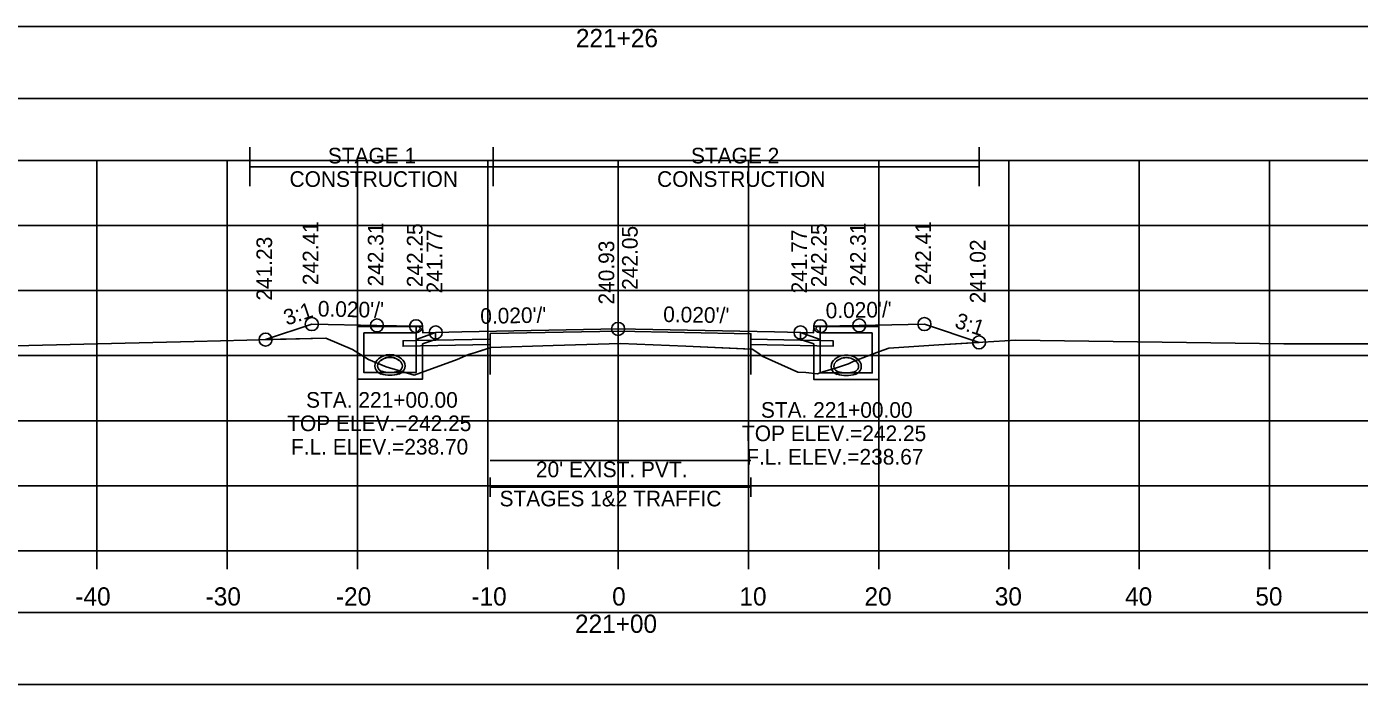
# Model space of a CAD drawing. Extents: x 1369627 to 1374022, y 380035 to 398173.
# Drawn here: x 1372053.1 to 1372155.4, y 384790.9 to 384841.5 of the extents above; entities that cross this region are included whole.
import ezdxf

# ---------------------------------------------------------------- set-up
doc = ezdxf.new("R2010")
doc.units = 0
for name, color, linetype in [('Default', 7, 'Continuous'), ('R_Alt Surface', 7, 'Continuous'), ('R_Axis', 7, 'Continuous'), ('R_Axis Annot', 7, 'Continuous'), ('R_Exist Surface', 7, 'Continuous'), ('R_Fin Surface', 7, 'Continuous'), ('R_Grid', 7, 'Continuous'), ('R_MOT', 7, 'Continuous'), ('R_No Plot', 7, 'Continuous'), ('R_Water', 7, 'Continuous'), ('R_Water Annot', 7, 'Continuous'), ('R_Xsect Elev', 7, 'Continuous'), ('R_Xsect Slope', 7, 'Continuous'), ('T_Vehicle Path Rt', 7, 'Continuous')]:
    doc.layers.add(name, color=color, linetype=linetype)

msp = doc.modelspace()

# ---------------------------------------------------------------- linework, layer by layer
at = {"layer": 'Default'}
for p, q in [((1372088.72, 384805.34), (1372088.72, 384806.84)), ((1372088.72, 384806.09), (1372108.72, 384806.09)), ((1372108.72, 384805.34), (1372108.72, 384806.84))]:
    msp.add_line(p, q, dxfattribs=at)
for points in [[(1371948.53, 384835.95), (1372248.53, 384835.95), (1372248.53, 384841.47), (1371948.53, 384841.47)], [(1371948.53, 384790.93), (1372248.53, 384790.93), (1372248.53, 384796.45), (1371948.53, 384796.45)]]:
    msp.add_lwpolyline(points, close=True, dxfattribs=at)
at = {"layer": 'R_Alt Surface'}
msp.add_lwpolyline([(1372083.03, 384818.45), (1372083.03, 384817.35), (1372084.53, 384817.38), (1372088.72, 384817.46), (1372088.72, 384817.88), (1372098.53, 384818.08), (1372108.72, 384817.87), (1372108.72, 384817.45), (1372112.53, 384817.38), (1372114.03, 384817.35), (1372114.03, 384818.45)], dxfattribs=at)
for points in [[(1372082.03, 384817.33), (1372083.03, 384817.35), (1372084.53, 384817.38), (1372088.72, 384817.46), (1372088.72, 384817.05), (1372082.03, 384816.91)], [(1372115.03, 384817.33), (1372114.03, 384817.35), (1372112.53, 384817.38), (1372108.72, 384817.45), (1372108.72, 384817.04), (1372115.03, 384816.91)]]:
    msp.add_lwpolyline(points, close=True, dxfattribs=at)
at = {"layer": 'R_Axis'}
for p, q in [((1371948.53, 384801.19), (1372248.53, 384801.19)), ((1372058.53, 384799.79), (1372058.53, 384801.19)), ((1372068.53, 384799.79), (1372068.53, 384801.19)), ((1372078.53, 384799.79), (1372078.53, 384801.19)), ((1372088.53, 384799.79), (1372088.53, 384801.19)), ((1372098.53, 384799.79), (1372098.53, 384801.19)), ((1372108.53, 384799.79), (1372108.53, 384801.19)), ((1372118.53, 384799.79), (1372118.53, 384801.19)), ((1372128.53, 384799.79), (1372128.53, 384801.19)), ((1372138.53, 384799.79), (1372138.53, 384801.19)), ((1372148.53, 384799.79), (1372148.53, 384801.19))]:
    msp.add_line(p, q, dxfattribs=at)
at = {"layer": 'R_Exist Surface'}
msp.add_lwpolyline([(1372046.92, 384816.82), (1372065.98, 384817.29), (1372076.1, 384817.53), (1372078.14, 384816.66), (1372079.36, 384815.89), (1372080.72, 384815.34), (1372082.88, 384814.69), (1372086.18, 384815.9), (1372087.05, 384816.28), (1372087.59, 384816.42), (1372088.76, 384816.82), (1372093.54, 384816.97), (1372098.72, 384817.13), (1372103.72, 384816.91), (1372108.82, 384816.68), (1372109.34, 384816.35), (1372109.58, 384816.16), (1372111.82, 384815.16), (1372112.33, 384814.92), (1372112.95, 384814.89), (1372113.84, 384814.79), (1372114.33, 384814.97), (1372115.14, 384815.21), (1372116.21, 384815.57), (1372116.58, 384815.75), (1372118.59, 384816.52), (1372119.32, 384816.77), (1372123.14, 384817.02), (1372129.05, 384817.39), (1372149.63, 384817.11), (1372150.26, 384817.11), (1372150.7, 384817.11), (1372173.99, 384817.09)], dxfattribs=at)
at = {"layer": 'R_Fin Surface'}
msp.add_lwpolyline([(1372071.47, 384817.42), (1372075.02, 384818.61), (1372080.02, 384818.51), (1372083.02, 384818.45), (1372083.52, 384818.45), (1372083.53, 384817.95), (1372084.53, 384817.97), (1372086.53, 384818.01), (1372098.53, 384818.25), (1372110.53, 384818.01), (1372112.53, 384817.97), (1372113.53, 384817.95), (1372113.54, 384818.45), (1372114.04, 384818.45), (1372117.04, 384818.51), (1372122.04, 384818.61), (1372126.23, 384817.21)], dxfattribs=at)
at = {"layer": 'R_Grid'}
for p, q in [((1371948.53, 384831.19), (1372248.53, 384831.19)), ((1372058.53, 384801.19), (1372058.53, 384831.19)), ((1372068.53, 384801.19), (1372068.53, 384831.19)), ((1372078.53, 384801.19), (1372078.53, 384831.19)), ((1372088.53, 384801.19), (1372088.53, 384831.19)), ((1372098.53, 384801.19), (1372098.53, 384831.19)), ((1372108.53, 384801.19), (1372108.53, 384831.19)), ((1372118.53, 384801.19), (1372118.53, 384831.19)), ((1372128.53, 384801.19), (1372128.53, 384831.19)), ((1372138.53, 384801.19), (1372138.53, 384831.19)), ((1372148.53, 384801.19), (1372148.53, 384831.19)), ((1371948.53, 384826.19), (1372248.53, 384826.19)), ((1371948.53, 384821.19), (1372248.53, 384821.19)), ((1371948.53, 384816.19), (1372248.53, 384816.19)), ((1371948.53, 384811.19), (1372248.53, 384811.19)), ((1371948.53, 384806.19), (1372248.53, 384806.19)), ((1371948.53, 384801.19), (1372248.53, 384801.19))]:
    msp.add_line(p, q, dxfattribs=at)
at = {"layer": 'R_MOT'}
for p, q in [((1372070.26, 384829.21), (1372070.26, 384832.21)), ((1372088.94, 384829.21), (1372088.94, 384832.21)), ((1372126.23, 384829.21), (1372126.23, 384832.21)), ((1372070.26, 384830.71), (1372126.23, 384830.71))]:
    msp.add_line(p, q, dxfattribs=at)
at = {"layer": 'R_No Plot'}
msp.add_lwpolyline([(1372088.72, 384808.13), (1372108.72, 384808.13)], dxfattribs=at)
for centre in [(1372075.02, 384818.61), (1372080.02, 384818.51), (1372083.02, 384818.45), (1372084.53, 384817.97), (1372098.53, 384818.25), (1372112.53, 384817.97), (1372114.04, 384818.45), (1372117.04, 384818.51), (1372122.04, 384818.61), (1372071.47, 384817.42), (1372126.23, 384817.21)]:
    msp.add_circle(centre, 0.5, dxfattribs=at)
at = {"layer": 'R_Water'}
for p, q in [((1372078.52, 384818.44), (1372083.27, 384818.44)), ((1372078.52, 384816.94), (1372078.52, 384818.44)), ((1372083.35, 384818.28), (1372083.02, 384817.94)), ((1372083.35, 384818.28), (1372083.27, 384818.44)), ((1372113.71, 384818.28), (1372113.79, 384818.44)), ((1372113.71, 384818.28), (1372114.04, 384817.94)), ((1372118.54, 384818.44), (1372113.79, 384818.44)), ((1372118.54, 384816.94), (1372118.54, 384818.44)), ((1372079.02, 384816.94), (1372079.02, 384817.94)), ((1372079.02, 384817.94), (1372083.02, 384817.94)), ((1372084.52, 384817.96), (1372083.02, 384817.44)), ((1372083.02, 384816.94), (1372083.02, 384817.44)), ((1372084.52, 384817.44), (1372083.52, 384817.09)), ((1372112.54, 384817.96), (1372114.04, 384817.44)), ((1372112.54, 384817.44), (1372113.54, 384817.09)), ((1372118.04, 384817.94), (1372114.04, 384817.94)), ((1372114.04, 384816.94), (1372114.04, 384817.44)), ((1372118.04, 384816.94), (1372118.04, 384817.94)), ((1372083.52, 384816.94), (1372083.52, 384817.09)), ((1372113.54, 384816.94), (1372113.54, 384817.09))]:
    msp.add_line(p, q, dxfattribs=at)
for points in [[(1372084.52, 384817.44), (1372084.52, 384817.96)], [(1372112.54, 384817.44), (1372112.54, 384817.96)], [(1372083.52, 384816.94), (1372083.52, 384814.39), (1372081.02, 384814.39), (1372078.52, 384814.39), (1372078.52, 384816.94)], [(1372083.02, 384816.94), (1372083.02, 384814.89), (1372081.02, 384814.89), (1372079.02, 384814.89), (1372079.02, 384816.94)], [(1372118.54, 384816.94), (1372118.54, 384814.36), (1372116.04, 384814.36), (1372113.54, 384814.36), (1372113.54, 384816.94)], [(1372118.04, 384816.94), (1372118.04, 384814.86), (1372116.04, 384814.86), (1372114.04, 384814.86), (1372114.04, 384816.94)]]:
    msp.add_lwpolyline(points, dxfattribs=at)
for centre, radius, start, end in [((1372081.02, 384814.92), 1.35, 43.6485, 136.3515), ((1372081.02, 384814.91), 1.35, 43.6485, 136.3515), ((1372116.04, 384814.89), 1.35, 43.6485, 136.3515), ((1372116.04, 384814.89), 1.35, 43.6485, 136.3515), ((1372080.51, 384815.4), 0.646, 136.3515, 253.9529), ((1372080.51, 384815.4), 0.646, 136.3515, 253.9529), ((1372080.51, 384815.4), 0.438, 136.3515, 253.9529), ((1372080.51, 384815.4), 0.438, 136.3515, 253.9529), ((1372081.02, 384814.92), 1.15, 43.6485, 136.3515), ((1372081.02, 384814.91), 1.15, 43.6485, 136.3515), ((1372081.53, 384815.4), 0.438, 286.0471, 43.6485), ((1372081.53, 384815.4), 0.438, 286.0471, 43.6485), ((1372081.53, 384815.4), 0.646, 286.0471, 43.6485), ((1372081.53, 384815.4), 0.646, 286.0471, 43.6485), ((1372115.53, 384815.37), 0.646, 136.3515, 253.9529), ((1372115.53, 384815.37), 0.646, 136.3515, 253.9529), ((1372115.53, 384815.37), 0.438, 136.3515, 253.9529), ((1372115.53, 384815.37), 0.438, 136.3515, 253.9529), ((1372116.04, 384814.89), 1.15, 43.6485, 136.3515), ((1372116.04, 384814.89), 1.15, 43.6485, 136.3515), ((1372116.55, 384815.37), 0.438, 286.0471, 43.6485), ((1372116.55, 384815.37), 0.438, 286.0471, 43.6485), ((1372116.55, 384815.37), 0.646, 286.0471, 43.6485), ((1372116.55, 384815.37), 0.646, 286.0471, 43.6485), ((1372081.02, 384817.19), 2.5, 253.9529, 286.0471), ((1372081.02, 384817.19), 2.5, 253.9529, 286.0471), ((1372081.02, 384817.19), 2.29, 253.9529, 286.0471), ((1372081.02, 384817.19), 2.29, 253.9529, 286.0471), ((1372116.04, 384817.16), 2.5, 253.9529, 286.0471), ((1372116.04, 384817.16), 2.5, 253.9529, 286.0471), ((1372116.04, 384817.16), 2.29, 253.9529, 286.0471), ((1372116.04, 384817.16), 2.29, 253.9529, 286.0471)]:
    msp.add_arc(centre, radius, start, end, dxfattribs=at)
at = {"layer": 'R_Xsect Elev'}
msp.add_line((1372098.53, 384817.12), (1372098.53, 384827.12), dxfattribs=at)
at = {"layer": 'T_Vehicle Path Rt'}
for p, q in [((1372083.03, 384817.35), (1372083.03, 384818.45)), ((1372114.04, 384818.45), (1372114.03, 384817.35)), ((1372088.72, 384817.88), (1372088.72, 384814.74)), ((1372088.72, 384817.88), (1372088.72, 384817.46)), ((1372088.72, 384817.46), (1372088.72, 384817.05)), ((1372108.72, 384817.87), (1372108.72, 384814.73)), ((1372108.72, 384817.45), (1372108.72, 384817.87)), ((1372108.72, 384817.04), (1372108.72, 384817.45)), ((1372088.72, 384816.8), (1372088.72, 384817.05)), ((1372088.72, 384817.05), (1372088.72, 384816.8)), ((1372108.72, 384816.69), (1372108.72, 384817.04)), ((1372108.72, 384817.04), (1372108.72, 384816.69)), ((1372108.72, 384816.69), (1372108.82, 384816.68))]:
    msp.add_line(p, q, dxfattribs=at)
for points in [[(1372083.03, 384818.45), (1372083.02, 384818.45), (1372080.02, 384818.51), (1372075.02, 384818.61), (1372071.47, 384817.42)], [(1372126.23, 384817.21), (1372122.04, 384818.61), (1372117.04, 384818.51), (1372114.04, 384818.45)], [(1372071.47, 384817.42), (1372076.1, 384817.53), (1372078.14, 384816.66), (1372079.36, 384815.89), (1372080.72, 384815.34), (1372082.88, 384814.69), (1372086.18, 384815.9), (1372087.05, 384816.28), (1372087.59, 384816.42), (1372088.72, 384816.8)], [(1372088.72, 384817.05), (1372082.03, 384816.91), (1372082.03, 384817.33), (1372083.03, 384817.35)], [(1372108.72, 384817.87), (1372098.53, 384818.08), (1372088.72, 384817.88)], [(1372114.03, 384817.35), (1372115.03, 384817.33), (1372115.03, 384816.91), (1372108.72, 384817.04)], [(1372088.72, 384816.8), (1372088.76, 384816.82), (1372093.54, 384816.97), (1372098.72, 384817.13), (1372103.72, 384816.91), (1372108.72, 384816.69)], [(1372108.82, 384816.68), (1372109.34, 384816.35), (1372109.58, 384816.16), (1372111.82, 384815.16), (1372112.33, 384814.92), (1372112.95, 384814.89), (1372113.84, 384814.79), (1372114.33, 384814.97), (1372115.14, 384815.21), (1372116.21, 384815.57), (1372116.58, 384815.75), (1372118.59, 384816.52), (1372119.32, 384816.77), (1372123.14, 384817.02), (1372126.23, 384817.21)]]:
    msp.add_lwpolyline(points, dxfattribs=at)

# ---------------------------------------------------------------- texts
at = {"layer": 'R_Axis Annot'}
for s, height, p in [('221+26', 1.4, (1372095.29, 384839.89)), ("20' EXIST. PVT.", 1.2, (1372092.22, 384806.85)), ('STAGES 1&2 TRAFFIC', 1.2, (1372089.43, 384804.61)), ('-40', 1.4, (1372056.87, 384796.99)), ('-30', 1.4, (1372066.87, 384796.99)), ('-20', 1.4, (1372076.87, 384796.99)), ('-10', 1.4, (1372087.27, 384796.99)), ('0', 1.4, (1372098.07, 384796.99)), ('10', 1.4, (1372107.84, 384796.99)), ('20', 1.4, (1372117.44, 384796.99)), ('30', 1.4, (1372127.44, 384796.99)), ('40', 1.4, (1372137.44, 384796.99)), ('50', 1.4, (1372147.44, 384796.99)), ('221+00', 1.4, (1372095.22, 384794.89))]:
    msp.add_text(s, height=height, dxfattribs=at).set_placement(p)
at = {"layer": 'R_MOT'}
for s, p in [('STAGE 1', (1372076.25, 384830.96)), ('STAGE 2', (1372104.12, 384830.96)), ('CONSTRUCTION', (1372073.31, 384829.16)), ('CONSTRUCTION', (1372101.52, 384829.16))]:
    msp.add_text(s, height=1.2, dxfattribs=at).set_placement(p)
at = {"layer": 'R_Water Annot'}
for s, p in [('STA. 221+00.00', (1372074.58, 384812.19)), ('STA. 221+00.00', (1372109.49, 384811.42)), ('TOP ELEV.=242.25', (1372073.13, 384810.39)), ('TOP ELEV.=242.25', (1372108.04, 384809.62)), ('F.L. ELEV.=238.70', (1372073.42, 384808.59)), ('F.L. ELEV.=238.67', (1372108.36, 384807.82))]:
    msp.add_text(s, height=1.2, dxfattribs=at).set_placement(p)
at = {"layer": 'R_Xsect Elev'}
for s, p in [('242.41', (1372075.52, 384821.61)), ('242.41', (1372122.54, 384821.61)), ('242.31', (1372080.52, 384821.51)), ('242.25', (1372083.52, 384821.45)), ('241.77', (1372085.03, 384820.97)), ('242.05', (1372100.03, 384821.25)), ('241.77', (1372113.03, 384820.97)), ('242.25', (1372114.54, 384821.45)), ('242.31', (1372117.54, 384821.51)), ('241.23', (1372071.97, 384820.42)), ('240.93', (1372098.23, 384820.12)), ('241.02', (1372126.73, 384820.21))]:
    msp.add_text(s, height=1.2, rotation=90, dxfattribs=at).set_placement(p)
at = {"layer": 'R_Xsect Slope'}
for s, rotation, p in [("0.020'/'", 358.8542, (1372075.47, 384819.2)), ("0.020'/'", 1.1458, (1372114.47, 384819.05)), ('3:1', 18.4332, (1372073.09, 384818.49)), ("0.020'/'", 1.1458, (1372087.96, 384818.63)), ("0.020'/'", 358.8542, (1372101.98, 384818.78)), ('3:1', 341.5668, (1372124.29, 384818.38))]:
    msp.add_text(s, height=1.2, rotation=rotation, dxfattribs=at).set_placement(p)

doc.saveas('drawing.dxf')
